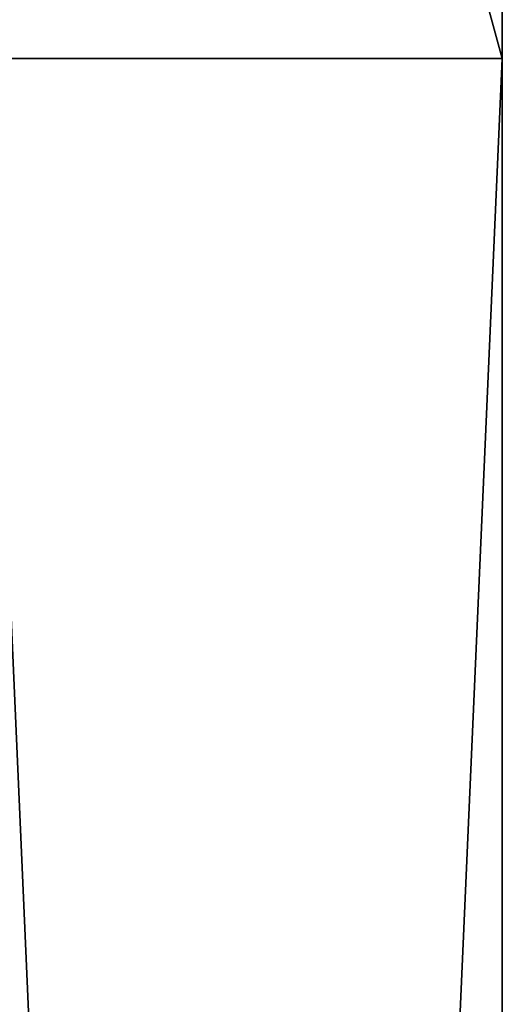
# Model space of a CAD drawing. Extents: x 0 to 35.8, y 0 to 27.5.
# Tile 284 of 285: x 35 to 35.8, y 22.4 to 24.2. Entities that reach past the tile are written whole.
import ezdxf

# ---------------------------------------------------------------- set-up
doc = ezdxf.new("R2010")
doc.units = 0
doc.header["$MEASUREMENT"] = 0
doc.layers.get('0').update_dxf_attribs({"color": 13, "linetype": 'CONTINUOUS'})
doc.layers.add('RGM8058UC_-_BODY', color=252, linetype='CONTINUOUS')

# ---------------------------------------------------------------- blocks, each defined once
blk = doc.blocks.new('RGM8658UC_TRADECAD_V06_DXF')
at = {"layer": 'RGM8058UC_-_BODY', "color": 0}
for p, q in [((35.8382, 24.0972), (35.8382, 27.2891)), ((35.8382, 27.2891, 7.4867), (35.8382, 24.0972, 7.4867)), ((35.8382, 24.0972), (35.8382, 27.2891)), ((35.8382, 24.0972, 5.9479), (35.8382, 27.2891, 5.9479)), ((35.8382, 24.0972, 5.9479), (35.8382, 27.2891, 5.9479)), ((35.8382, 27.2891, 7.4867), (35.8382, 24.0972, 7.4867)), ((34.9324, 24.0972, 7.4867), (35.8382, 24.0972, 7.4867)), ((35.8382, 24.0972), (34.9324, 24.0972)), ((35.8382, 24.0972), (34.9324, 24.0972)), ((34.9324, 24.0972, 7.4867), (35.8382, 24.0972, 7.4867)), ((35.8382, 3.6756, 5.9479), (35.8382, 24.0972, 5.9479)), ((35.8382, 24.0972, 5.9479), (35.8382, 24.0972)), ((35.8382, 24.0972), (35.8382, 3.6756)), ((35.8382, 3.6756, 5.9479), (35.8382, 24.0972, 5.9479)), ((35.8382, 3.6756, 7.4867), (35.8382, 24.0972, 7.4867)), ((35.8382, 24.0972, 7.4867), (35.8382, 24.0972, 5.9479)), ((35.8382, 3.6756, 7.4867), (35.8382, 24.0972, 7.4867)), ((35.8382, 24.0972), (35.8382, 3.6756)), ((35.8382, 24.0972, 5.9479), (35.8382, 24.0972)), ((35.8382, 24.0972, 7.4867), (35.8382, 24.0972, 5.9479))]:
    blk.add_line(p, q, dxfattribs=at)
at = {"layer": 'RGM8058UC_-_BODY', "color": 252}
mesh = blk.add_polyface(dxfattribs=at)
corners = [(35.8382, 24.0972), (34.9681, 27.2891), (34.9324, 24.0972), (35.8382, 27.2891)]
mesh.append_faces([[corners[k] for k in face] for face in [(0, 1, 2), (1, 0, 3)]], dxfattribs={"vtx0": -1, "color": 252})
mesh = blk.add_polyface(dxfattribs=at)
corners = [(35.8382, 27.2891, 7.4867), (34.9324, 24.0972, 7.4867), (34.9324, 27.2891, 7.4867), (35.8382, 24.0972, 7.4867)]
mesh.append_faces([[corners[k] for k in face] for face in [(0, 1, 2), (1, 0, 3)]], dxfattribs={"vtx0": -1, "color": 252})
mesh = blk.add_polyface(dxfattribs=at)
corners = [(35.8382, 27.2891, 5.9479), (35.8382, 24.0972), (35.8382, 24.0972, 5.9479), (35.8382, 27.2891)]
mesh.append_faces([[corners[k] for k in face] for face in [(0, 1, 2), (1, 0, 3)]], dxfattribs={"vtx0": -1, "color": 252})
mesh = blk.add_polyface(dxfattribs=at)
corners = [(35.8382, 27.2891, 7.4867), (35.8382, 24.0972, 5.9479), (35.8382, 24.0972, 7.4867), (35.8382, 27.2891, 5.9479)]
mesh.append_faces([[corners[k] for k in face] for face in [(0, 1, 2), (1, 0, 3)]], dxfattribs={"vtx0": -1, "color": 252})
mesh = blk.add_polyface(dxfattribs=at)
corners = [(35.8382, 24.0972, 7.4867), (34.9324, 3.6756, 7.4867), (34.9324, 24.0972, 7.4867), (35.8382, 3.6756, 7.4867)]
mesh.append_faces([[corners[k] for k in face] for face in [(0, 1, 2), (1, 0, 3)]], dxfattribs={"vtx0": -1, "color": 252})
mesh = blk.add_polyface(dxfattribs=at)
corners = [(35.8382, 3.6756), (34.9324, 24.0972), (34.9324, 3.6756), (35.8382, 24.0972)]
mesh.append_faces([[corners[k] for k in face] for face in [(0, 1, 2), (1, 0, 3)]], dxfattribs={"vtx0": -1, "color": 252})
mesh = blk.add_polyface(dxfattribs=at)
corners = [(35.8382, 24.0972, 5.9479), (35.8382, 3.6756), (35.8382, 3.6756, 5.9479), (35.8382, 24.0972)]
mesh.append_faces([[corners[k] for k in face] for face in [(0, 1, 2), (1, 0, 3)]], dxfattribs={"vtx0": -1, "color": 252})
mesh = blk.add_polyface(dxfattribs=at)
corners = [(35.8382, 24.0972, 7.4867), (35.8382, 3.6756, 5.9479), (35.8382, 3.6756, 7.4867), (35.8382, 24.0972, 5.9479)]
mesh.append_faces([[corners[k] for k in face] for face in [(0, 1, 2), (1, 0, 3)]], dxfattribs={"vtx0": -1, "color": 252})

msp = doc.modelspace()

# ---------------------------------------------------------------- block references
at = {"color": 0}
msp.add_blockref('RGM8658UC_TRADECAD_V06_DXF', (0, 0), dxfattribs=at)

doc.saveas('drawing.dxf')
